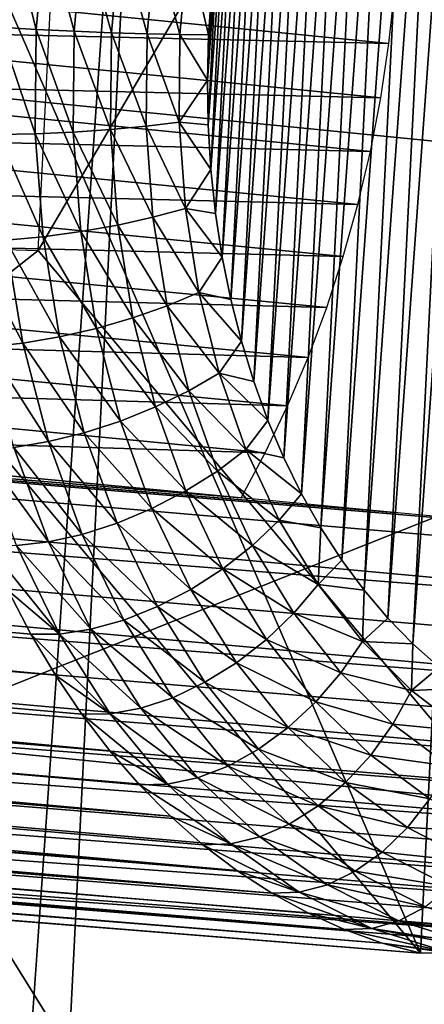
# Model space of a CAD drawing. Header units: millimetres. Extents: x -99 to 221, y -61 to 39.
# Tile 645 of 656: x 208.21 to 209.32, y 23.77 to 26.46. Entities that reach past the tile are written whole.
import ezdxf

# ---------------------------------------------------------------- set-up
doc = ezdxf.new("R2010")
doc.units = ezdxf.units.MM
doc.header["$LTSCALE"] = 33.374815
for name, color, linetype in [('33', 7, 'CONTINUOUS'), ('34', 7, 'CONTINUOUS'), ('35', 7, 'CONTINUOUS'), ('49', 7, 'CONTINUOUS'), ('92', 7, 'CONTINUOUS'), ('93', 7, 'CONTINUOUS'), ('94', 7, 'CONTINUOUS'), ('95', 7, 'CONTINUOUS'), ('97', 7, 'CONTINUOUS'), ('99', 7, 'CONTINUOUS')]:
    doc.layers.add(name, color=color, linetype=linetype)

msp = doc.modelspace()

# ---------------------------------------------------------------- linework, layer by layer
at = {"layer": '33', "color": 7, "linetype": 'CONTINUOUS'}
for points in [[(208.6133, 28.9647, -201.6918), (202.8787, -53.1137, -199.2222), (207.0578, 30.5035, -203.4012), (208.6133, 28.9647, -201.6918)], [(204.5881, -51.5749, -197.6666), (202.8787, -53.1137, -199.2222), (208.6133, 28.9647, -201.6918), (204.5881, -51.5749, -197.6666)], [(210.0988, 27.2993, -200.0399), (204.5881, -51.5749, -197.6666), (208.6133, 28.9647, -201.6918), (210.0988, 27.2993, -200.0399)], [(206.2401, -49.9095, -196.1811), (204.5881, -51.5749, -197.6666), (210.0988, 27.2993, -200.0399), (206.2401, -49.9095, -196.1811)], [(211.5096, 25.5123, -198.4505), (206.2401, -49.9095, -196.1811), (210.0988, 27.2993, -200.0399), (211.5096, 25.5123, -198.4505)], [(207.8295, -48.1225, -194.7704), (206.2401, -49.9095, -196.1811), (211.5096, 25.5123, -198.4505), (207.8295, -48.1225, -194.7704)], [(212.8412, 23.6096, -196.9287), (207.8295, -48.1225, -194.7704), (211.5096, 25.5123, -198.4505), (212.8412, 23.6096, -196.9287)]]:
    msp.add_3dface(points, dxfattribs=at)
at = {"layer": '34', "color": 7, "linetype": 'CONTINUOUS'}
msp.add_3dface([(208.4466, 22.161, -189.8366), (207.1984, 24.1736, -191.286), (205.1578, -43.6431, -186.5478), (208.4466, 22.161, -189.8366)], dxfattribs=at)
at = {"layer": '35', "color": 7, "linetype": 'CONTINUOUS'}
for points in [[(205.0486, 28.218, -194.5488), (206.4737, 26.413, -192.9434), (209.9861, 27.7245, -199.4863), (205.0486, 28.218, -194.5488)], [(209.9861, 27.7245, -199.4863), (206.4737, 26.413, -192.9434), (211.4111, 25.9195, -197.8808), (209.9861, 27.7245, -199.4863)], [(206.4737, 26.413, -192.9434), (207.8187, 24.491, -191.4063), (211.4111, 25.9195, -197.8808), (206.4737, 26.413, -192.9434)], [(211.4111, 25.9195, -197.8808), (207.8187, 24.491, -191.4063), (212.7561, 23.9975, -196.3437), (211.4111, 25.9195, -197.8808)], [(207.8187, 24.491, -191.4063), (209.0795, 22.4581, -189.9422), (212.7561, 23.9975, -196.3437), (207.8187, 24.491, -191.4063)], [(212.7561, 23.9975, -196.3437), (209.0795, 22.4581, -189.9422), (214.0169, 21.9646, -194.8797), (212.7561, 23.9975, -196.3437)]]:
    msp.add_3dface(points, dxfattribs=at)
at = {"layer": '49', "color": 7, "linetype": 'CONTINUOUS'}
for points in [[(207.1984, 24.1736, -191.286), (208.4466, 22.161, -189.8366), (207.8187, 24.491, -191.4063), (207.1984, 24.1736, -191.286)], [(208.4466, 22.161, -189.8366), (209.0795, 22.4581, -189.9422), (207.8187, 24.491, -191.4063), (208.4466, 22.161, -189.8366)]]:
    msp.add_3dface(points, dxfattribs=at)
at = {"layer": '92', "color": 7, "linetype": 'CONTINUOUS'}
for points in [[(209.453, 28.0814, -244.5721), (209.531, 28.1454, -244.5005), (209.2866, 24.7521, -244.4057), (209.453, 28.0814, -244.5721)], [(209.2866, 24.7521, -244.4057), (209.531, 28.1454, -244.5005), (209.3582, 24.6882, -244.3277), (209.2866, 24.7521, -244.4057)], [(209.2183, 24.8225, -244.4811), (209.453, 28.0814, -244.5721), (209.2866, 24.7521, -244.4057), (209.2183, 24.8225, -244.4811)], [(209.3776, 28.0111, -244.6405), (209.453, 28.0814, -244.5721), (209.2183, 24.8225, -244.4811), (209.3776, 28.0111, -244.6405)], [(209.1534, 24.8991, -244.5536), (209.3776, 28.0111, -244.6405), (209.2183, 24.8225, -244.4811), (209.1534, 24.8991, -244.5536)], [(209.3051, 27.9345, -244.7053), (209.3776, 28.0111, -244.6405), (209.1534, 24.8991, -244.5536), (209.3051, 27.9345, -244.7053)], [(209.0925, 24.9814, -244.6228), (209.3051, 27.9345, -244.7053), (209.1534, 24.8991, -244.5536), (209.0925, 24.9814, -244.6228)], [(209.2359, 27.8522, -244.7663), (209.3051, 27.9345, -244.7053), (209.0925, 24.9814, -244.6228), (209.2359, 27.8522, -244.7663)], [(209.0355, 25.0694, -244.6886), (209.2359, 27.8522, -244.7663), (209.0925, 24.9814, -244.6228), (209.0355, 25.0694, -244.6886)], [(209.1701, 27.7642, -244.8233), (209.2359, 27.8522, -244.7663), (209.0355, 25.0694, -244.6886), (209.1701, 27.7642, -244.8233)], [(208.9828, 25.1626, -244.7506), (209.1701, 27.7642, -244.8233), (209.0355, 25.0694, -244.6886), (208.9828, 25.1626, -244.7506)], [(209.1081, 27.671, -244.876), (209.1701, 27.7642, -244.8233), (208.9828, 25.1626, -244.7506), (209.1081, 27.671, -244.876)], [(208.9345, 25.2606, -244.8086), (209.1081, 27.671, -244.876), (208.9828, 25.1626, -244.7506), (208.9345, 25.2606, -244.8086)], [(209.0501, 27.573, -244.9242), (209.1081, 27.671, -244.876), (208.9345, 25.2606, -244.8086), (209.0501, 27.573, -244.9242)], [(208.8909, 25.3631, -244.8625), (209.0501, 27.573, -244.9242), (208.9345, 25.2606, -244.8086), (208.8909, 25.3631, -244.8625)], [(208.9962, 27.4705, -244.9678), (209.0501, 27.573, -244.9242), (208.8909, 25.3631, -244.8625), (208.9962, 27.4705, -244.9678)], [(208.8521, 25.4696, -244.9119), (208.9962, 27.4705, -244.9678), (208.8909, 25.3631, -244.8625), (208.8521, 25.4696, -244.9119)], [(208.9468, 27.364, -245.0066), (208.9962, 27.4705, -244.9678), (208.8521, 25.4696, -244.9119), (208.9468, 27.364, -245.0066)], [(208.8182, 25.5799, -244.9568), (208.9468, 27.364, -245.0066), (208.8521, 25.4696, -244.9119), (208.8182, 25.5799, -244.9568)], [(208.9019, 27.2537, -245.0405), (208.9468, 27.364, -245.0066), (208.8182, 25.5799, -244.9568), (208.9019, 27.2537, -245.0405)], [(208.7895, 25.6933, -244.9969), (208.9019, 27.2537, -245.0405), (208.8182, 25.5799, -244.9568), (208.7895, 25.6933, -244.9969)], [(208.8618, 27.1403, -245.0692), (208.9019, 27.2537, -245.0405), (208.7895, 25.6933, -244.9969), (208.8618, 27.1403, -245.0692)], [(208.8267, 27.0241, -245.0927), (208.8618, 27.1403, -245.0692), (208.766, 25.8095, -245.032), (208.8267, 27.0241, -245.0927)], [(208.766, 25.8095, -245.032), (208.8618, 27.1403, -245.0692), (208.7895, 25.6933, -244.9969), (208.766, 25.8095, -245.032)], [(208.7477, 25.9282, -245.0621), (208.8267, 27.0241, -245.0927), (208.766, 25.8095, -245.032), (208.7477, 25.9282, -245.0621)], [(208.7966, 26.9054, -245.111), (208.8267, 27.0241, -245.0927), (208.7477, 25.9282, -245.0621), (208.7966, 26.9054, -245.111)], [(208.7349, 26.0486, -245.087), (208.7966, 26.9054, -245.111), (208.7477, 25.9282, -245.0621), (208.7349, 26.0486, -245.087)], [(208.7717, 26.785, -245.1238), (208.7966, 26.9054, -245.111), (208.7349, 26.0486, -245.087), (208.7717, 26.785, -245.1238)], [(208.7274, 26.1706, -245.1067), (208.7717, 26.785, -245.1238), (208.7349, 26.0486, -245.087), (208.7274, 26.1706, -245.1067)], [(208.752, 26.663, -245.1313), (208.7717, 26.785, -245.1238), (208.7274, 26.1706, -245.1067), (208.752, 26.663, -245.1313)], [(208.7254, 26.2934, -245.121), (208.752, 26.663, -245.1313), (208.7274, 26.1706, -245.1067), (208.7254, 26.2934, -245.121)], [(208.7377, 26.5402, -245.1333), (208.752, 26.663, -245.1313), (208.7254, 26.2934, -245.121), (208.7377, 26.5402, -245.1333)], [(208.7288, 26.4168, -245.1299), (208.7377, 26.5402, -245.1333), (208.7254, 26.2934, -245.121), (208.7288, 26.4168, -245.1299)]]:
    msp.add_3dface(points, dxfattribs=at)
at = {"layer": '93', "color": 7, "linetype": 'CONTINUOUS'}
for points in [[(187.3694, 26.4159, -223.957), (187.2234, 26.6661, -224.128), (208.3102, 24.6663, -244.5348), (187.3694, 26.4159, -223.957)], [(208.3102, 24.6663, -244.5348), (187.2234, 26.6661, -224.128), (208.2433, 24.7791, -244.613), (208.3102, 24.6663, -244.5348)], [(208.2433, 24.7791, -244.613), (187.2234, 26.6661, -224.128), (208.1814, 24.8977, -244.6867), (208.2433, 24.7791, -244.613)], [(187.5356, 26.1923, -223.7684), (187.3694, 26.4159, -223.957), (208.4586, 24.4599, -244.3657), (187.5356, 26.1923, -223.7684)], [(208.4586, 24.4599, -244.3657), (187.3694, 26.4159, -223.957), (208.3821, 24.5598, -244.4522), (208.4586, 24.4599, -244.3657)], [(208.3821, 24.5598, -244.4522), (187.3694, 26.4159, -223.957), (208.3102, 24.6663, -244.5348), (208.3821, 24.5598, -244.4522)], [(187.72, 25.998, -223.5647), (187.5356, 26.1923, -223.7684), (208.6245, 24.2812, -244.182), (187.72, 25.998, -223.5647)], [(208.6245, 24.2812, -244.182), (187.5356, 26.1923, -223.7684), (208.5395, 24.3669, -244.2756), (208.6245, 24.2812, -244.182)], [(208.5395, 24.3669, -244.2756), (187.5356, 26.1923, -223.7684), (208.4586, 24.4599, -244.3657), (208.5395, 24.3669, -244.2756)], [(208.8056, 24.1328, -243.9861), (187.72, 25.998, -223.5647), (208.7133, 24.2031, -244.0854), (208.8056, 24.1328, -243.9861)], [(208.7133, 24.2031, -244.0854), (187.72, 25.998, -223.5647), (208.6245, 24.2812, -244.182), (208.7133, 24.2031, -244.0854)], [(187.92, 25.8357, -223.3484), (187.72, 25.998, -223.5647), (208.8056, 24.1328, -243.9861), (187.92, 25.8357, -223.3484)], [(188.1334, 25.7073, -223.1221), (187.92, 25.8357, -223.3484), (208.901, 24.0706, -243.8844), (188.1334, 25.7073, -223.1221)], [(208.901, 24.0706, -243.8844), (187.92, 25.8357, -223.3484), (208.8056, 24.1328, -243.9861), (208.901, 24.0706, -243.8844)], [(188.3573, 25.6144, -222.889), (188.1334, 25.7073, -223.1221), (209.1002, 23.9713, -243.6753), (188.3573, 25.6144, -222.889)], [(209.1002, 23.9713, -243.6753), (188.1334, 25.7073, -223.1221), (208.9994, 24.0167, -243.7807), (209.1002, 23.9713, -243.6753)], [(208.9994, 24.0167, -243.7807), (188.1334, 25.7073, -223.1221), (208.901, 24.0706, -243.8844), (208.9994, 24.0167, -243.7807)], [(191.4349, 25.3448, -225.7296), (188.3573, 25.6144, -222.889), (209.2031, 23.9346, -243.5687), (191.4349, 25.3448, -225.7296)], [(209.2031, 23.9346, -243.5687), (188.3573, 25.6144, -222.889), (209.1002, 23.9713, -243.6753), (209.2031, 23.9346, -243.5687)], [(205.6324, 24.2003, -239.7856), (191.4349, 25.3448, -225.7296), (209.3079, 23.9066, -243.4611), (205.6324, 24.2003, -239.7856)], [(209.3079, 23.9066, -243.4611), (191.4349, 25.3448, -225.7296), (209.2031, 23.9346, -243.5687), (209.3079, 23.9066, -243.4611)]]:
    msp.add_3dface(points, dxfattribs=at)
at = {"layer": '94', "color": 7, "linetype": 'CONTINUOUS'}
for points in [[(190.5404, 26.6661, -220.811), (190.3694, 26.4159, -220.957), (211.0254, 24.7791, -241.8308), (190.5404, 26.6661, -220.811)], [(209.2356, 25.1114, -239.8149), (190.5404, 26.6661, -220.811), (209.6526, 25.0718, -240.2438), (209.2356, 25.1114, -239.8149)], [(211.0991, 24.8977, -241.769), (190.5404, 26.6661, -220.811), (211.0254, 24.7791, -241.8308), (211.0991, 24.8977, -241.769)], [(190.5404, 26.6661, -220.811), (211.0991, 24.8977, -241.769), (209.6526, 25.0718, -240.2438), (190.5404, 26.6661, -220.811)], [(208.8177, 25.151, -239.3853), (190.5404, 26.6661, -220.811), (209.2356, 25.1114, -239.8149), (208.8177, 25.151, -239.3853)], [(190.5404, 26.6661, -220.811), (208.8177, 25.151, -239.3853), (206.8698, 25.3359, -237.382), (190.5404, 26.6661, -220.811)], [(207.2514, 26.4391, -237.1107), (209.2213, 26.3931, -239.1058), (207.2739, 26.5883, -237.1031), (207.2514, 26.4391, -237.1107)], [(209.2213, 26.3931, -239.1058), (209.2378, 26.5422, -239.1042), (207.2739, 26.5883, -237.1031), (209.2213, 26.3931, -239.1058)], [(207.223, 26.2913, -237.1243), (209.1989, 26.2449, -239.1135), (207.2514, 26.4391, -237.1107), (207.223, 26.2913, -237.1243)], [(209.1989, 26.2449, -239.1135), (209.2213, 26.3931, -239.1058), (207.2514, 26.4391, -237.1107), (209.1989, 26.2449, -239.1135)], [(190.3694, 26.4159, -220.957), (190.1809, 26.1923, -221.1232), (210.8647, 24.5598, -241.9697), (190.3694, 26.4159, -220.957)], [(211.0254, 24.7791, -241.8308), (190.3694, 26.4159, -220.957), (210.9472, 24.6663, -241.8978), (211.0254, 24.7791, -241.8308)], [(210.9472, 24.6663, -241.8978), (190.3694, 26.4159, -220.957), (210.8647, 24.5598, -241.9697), (210.9472, 24.6663, -241.8978)], [(207.1889, 26.1455, -237.1438), (209.1706, 26.0983, -239.1271), (207.223, 26.2913, -237.1243), (207.1889, 26.1455, -237.1438)], [(209.1706, 26.0983, -239.1271), (209.1989, 26.2449, -239.1135), (207.223, 26.2913, -237.1243), (209.1706, 26.0983, -239.1271)], [(190.1809, 26.1923, -221.1232), (189.9771, 25.998, -221.3075), (210.688, 24.3669, -242.1271), (190.1809, 26.1923, -221.1232)], [(210.8647, 24.5598, -241.9697), (190.1809, 26.1923, -221.1232), (210.7782, 24.4599, -242.0462), (210.8647, 24.5598, -241.9697)], [(210.7782, 24.4599, -242.0462), (190.1809, 26.1923, -221.1232), (210.688, 24.3669, -242.1271), (210.7782, 24.4599, -242.0462)], [(207.149, 26.002, -237.1693), (209.1364, 25.9535, -239.1468), (207.1889, 26.1455, -237.1438), (207.149, 26.002, -237.1693)], [(209.1364, 25.9535, -239.1468), (209.1706, 26.0983, -239.1271), (207.1889, 26.1455, -237.1438), (209.1364, 25.9535, -239.1468)], [(210.688, 24.3669, -242.1271), (189.9771, 25.998, -221.3075), (210.5944, 24.2812, -242.2121), (210.688, 24.3669, -242.1271)], [(210.5944, 24.2812, -242.2121), (189.9771, 25.998, -221.3075), (197.8073, 25.2803, -229.3878), (210.5944, 24.2812, -242.2121)], [(207.1036, 25.8613, -237.2007), (209.0967, 25.8111, -239.1723), (207.149, 26.002, -237.1693), (207.1036, 25.8613, -237.2007)], [(209.0967, 25.8111, -239.1723), (209.1364, 25.9535, -239.1468), (207.149, 26.002, -237.1693), (209.0967, 25.8111, -239.1723)], [(207.0529, 25.7239, -237.2377), (209.0513, 25.6716, -239.2037), (207.1036, 25.8613, -237.2007), (207.0529, 25.7239, -237.2377)], [(209.0513, 25.6716, -239.2037), (209.0967, 25.8111, -239.1723), (207.1036, 25.8613, -237.2007), (209.0513, 25.6716, -239.2037)], [(206.9968, 25.5902, -237.2804), (209.0006, 25.5354, -239.2408), (207.0529, 25.7239, -237.2377), (206.9968, 25.5902, -237.2804)], [(209.0006, 25.5354, -239.2408), (209.0513, 25.6716, -239.2037), (207.0529, 25.7239, -237.2377), (209.0006, 25.5354, -239.2408)], [(206.9357, 25.4608, -237.3286), (208.9446, 25.4029, -239.2836), (206.9968, 25.5902, -237.2804), (206.9357, 25.4608, -237.3286)], [(208.9446, 25.4029, -239.2836), (209.0006, 25.5354, -239.2408), (206.9968, 25.5902, -237.2804), (208.9446, 25.4029, -239.2836)], [(206.8698, 25.3359, -237.382), (208.8836, 25.2747, -239.3318), (206.9357, 25.4608, -237.3286), (206.8698, 25.3359, -237.382)], [(208.8836, 25.2747, -239.3318), (208.9446, 25.4029, -239.2836), (206.9357, 25.4608, -237.3286), (208.8836, 25.2747, -239.3318)], [(208.8177, 25.151, -239.3853), (208.8836, 25.2747, -239.3318), (206.8698, 25.3359, -237.382), (208.8177, 25.151, -239.3853)], [(198.9045, 25.0577, -230.8242), (210.4978, 24.2031, -242.3009), (197.8073, 25.2803, -229.3878), (198.9045, 25.0577, -230.8242)], [(210.4978, 24.2031, -242.3009), (210.5944, 24.2812, -242.2121), (197.8073, 25.2803, -229.3878), (210.4978, 24.2031, -242.3009)], [(210.2968, 24.0706, -242.4886), (210.3985, 24.1328, -242.3931), (198.9045, 25.0577, -230.8242), (210.2968, 24.0706, -242.4886)], [(210.3985, 24.1328, -242.3931), (210.4978, 24.2031, -242.3009), (198.9045, 25.0577, -230.8242), (210.3985, 24.1328, -242.3931)], [(200.0565, 24.8508, -232.3326), (210.2968, 24.0706, -242.4886), (198.9045, 25.0577, -230.8242), (200.0565, 24.8508, -232.3326)], [(210.1931, 24.0167, -242.5869), (210.2968, 24.0706, -242.4886), (200.0565, 24.8508, -232.3326), (210.1931, 24.0167, -242.5869)], [(201.2504, 24.6632, -233.8954), (210.1931, 24.0167, -242.5869), (200.0565, 24.8508, -232.3326), (201.2504, 24.6632, -233.8954)], [(202.4733, 24.4979, -235.4951), (209.9811, 23.9346, -242.7907), (201.2504, 24.6632, -233.8954), (202.4733, 24.4979, -235.4951)], [(209.9811, 23.9346, -242.7907), (210.0878, 23.9713, -242.6877), (201.2504, 24.6632, -233.8954), (209.9811, 23.9346, -242.7907)], [(210.0878, 23.9713, -242.6877), (210.1931, 24.0167, -242.5869), (201.2504, 24.6632, -233.8954), (210.0878, 23.9713, -242.6877)], [(202.4733, 24.4979, -235.4951), (206.1981, 24.2003, -239.2199), (209.9811, 23.9346, -242.7907), (202.4733, 24.4979, -235.4951)], [(209.8736, 23.9066, -242.8955), (209.9811, 23.9346, -242.7907), (206.1981, 24.2003, -239.2199), (209.8736, 23.9066, -242.8955)]]:
    msp.add_3dface(points, dxfattribs=at)
at = {"layer": '95', "color": 7, "linetype": 'CONTINUOUS'}
for points in [[(208.1823, 26.7307, -245.2896), (208.2576, 26.4316, -245.3041), (208.1554, 26.4376, -245.2872), (208.1823, 26.7307, -245.2896)], [(208.2837, 26.7169, -245.3065), (208.2576, 26.4316, -245.3041), (208.1823, 26.7307, -245.2896), (208.2837, 26.7169, -245.3065)], [(208.2837, 26.7169, -245.3065), (208.3612, 26.4265, -245.3032), (208.2576, 26.4316, -245.3041), (208.2837, 26.7169, -245.3065)], [(208.3864, 26.7022, -245.3055), (208.3612, 26.4265, -245.3032), (208.2837, 26.7169, -245.3065), (208.3864, 26.7022, -245.3055)], [(208.3864, 26.7022, -245.3055), (208.4632, 26.4223, -245.2844), (208.3612, 26.4265, -245.3032), (208.3864, 26.7022, -245.3055)], [(208.4873, 26.6869, -245.2867), (208.4632, 26.4223, -245.2844), (208.3864, 26.7022, -245.3055), (208.4873, 26.6869, -245.2867)], [(208.4873, 26.6869, -245.2867), (208.5605, 26.4193, -245.2484), (208.4632, 26.4223, -245.2844), (208.4873, 26.6869, -245.2867)], [(208.5834, 26.6715, -245.2507), (208.5605, 26.4193, -245.2484), (208.4873, 26.6869, -245.2867), (208.5834, 26.6715, -245.2507)], [(208.5834, 26.6715, -245.2507), (208.6501, 26.4174, -245.1962), (208.5605, 26.4193, -245.2484), (208.5834, 26.6715, -245.2507)], [(208.6718, 26.6566, -245.1984), (208.6501, 26.4174, -245.1962), (208.5834, 26.6715, -245.2507), (208.6718, 26.6566, -245.1984)], [(208.6718, 26.6566, -245.1984), (208.7288, 26.4168, -245.1299), (208.6501, 26.4174, -245.1962), (208.6718, 26.6566, -245.1984)], [(208.7377, 26.5402, -245.1333), (208.7288, 26.4168, -245.1299), (208.6718, 26.6566, -245.1984), (208.7377, 26.5402, -245.1333)], [(208.1554, 26.4376, -245.2872), (208.2552, 26.1464, -245.278), (208.153, 26.1445, -245.2603), (208.1554, 26.4376, -245.2872)], [(208.2576, 26.4316, -245.3041), (208.2552, 26.1464, -245.278), (208.1554, 26.4376, -245.2872), (208.2576, 26.4316, -245.3041)], [(208.2576, 26.4316, -245.3041), (208.3589, 26.1509, -245.278), (208.2552, 26.1464, -245.278), (208.2576, 26.4316, -245.3041)], [(208.3612, 26.4265, -245.3032), (208.3589, 26.1509, -245.278), (208.2576, 26.4316, -245.3041), (208.3612, 26.4265, -245.3032)], [(208.3612, 26.4265, -245.3032), (208.4609, 26.1578, -245.2603), (208.3589, 26.1509, -245.278), (208.3612, 26.4265, -245.3032)], [(208.4632, 26.4223, -245.2844), (208.4609, 26.1578, -245.2603), (208.3612, 26.4265, -245.3032), (208.4632, 26.4223, -245.2844)], [(208.4632, 26.4223, -245.2844), (208.5582, 26.167, -245.2254), (208.4609, 26.1578, -245.2603), (208.4632, 26.4223, -245.2844)], [(208.5605, 26.4193, -245.2484), (208.5582, 26.167, -245.2254), (208.4632, 26.4223, -245.2844), (208.5605, 26.4193, -245.2484)], [(208.5605, 26.4193, -245.2484), (208.6479, 26.1783, -245.1745), (208.5582, 26.167, -245.2254), (208.5605, 26.4193, -245.2484)], [(208.6501, 26.4174, -245.1962), (208.6479, 26.1783, -245.1745), (208.5605, 26.4193, -245.2484), (208.6501, 26.4174, -245.1962)], [(208.6501, 26.4174, -245.1962), (208.7254, 26.2934, -245.121), (208.6479, 26.1783, -245.1745), (208.6501, 26.4174, -245.1962)], [(208.7288, 26.4168, -245.1299), (208.7254, 26.2934, -245.121), (208.6501, 26.4174, -245.1962), (208.7288, 26.4168, -245.1299)], [(208.7254, 26.2934, -245.121), (208.7274, 26.1706, -245.1067), (208.6479, 26.1783, -245.1745), (208.7254, 26.2934, -245.121)], [(208.5582, 26.167, -245.2254), (208.5767, 25.9182, -245.1821), (208.4609, 26.1578, -245.2603), (208.5582, 26.167, -245.2254)], [(208.6479, 26.1783, -245.1745), (208.6652, 25.9422, -245.1335), (208.5582, 26.167, -245.2254), (208.6479, 26.1783, -245.1745)], [(208.5582, 26.167, -245.2254), (208.6652, 25.9422, -245.1335), (208.5767, 25.9182, -245.1821), (208.5582, 26.167, -245.2254)], [(208.6479, 26.1783, -245.1745), (208.7349, 26.0486, -245.087), (208.6652, 25.9422, -245.1335), (208.6479, 26.1783, -245.1745)], [(208.7274, 26.1706, -245.1067), (208.7349, 26.0486, -245.087), (208.6479, 26.1783, -245.1745), (208.7274, 26.1706, -245.1067)], [(208.2552, 26.1464, -245.278), (208.2766, 25.865, -245.2285), (208.153, 26.1445, -245.2603), (208.2552, 26.1464, -245.278)], [(208.153, 26.1445, -245.2603), (208.2766, 25.865, -245.2285), (208.175, 25.8554, -245.2093), (208.153, 26.1445, -245.2603)], [(208.3589, 26.1509, -245.278), (208.3794, 25.879, -245.2303), (208.2552, 26.1464, -245.278), (208.3589, 26.1509, -245.278)], [(208.2552, 26.1464, -245.278), (208.3794, 25.879, -245.2303), (208.2766, 25.865, -245.2285), (208.2552, 26.1464, -245.278)], [(208.4609, 26.1578, -245.2603), (208.4804, 25.8969, -245.2147), (208.3589, 26.1509, -245.278), (208.4609, 26.1578, -245.2603)], [(208.3589, 26.1509, -245.278), (208.4804, 25.8969, -245.2147), (208.3794, 25.879, -245.2303), (208.3589, 26.1509, -245.278)], [(208.4609, 26.1578, -245.2603), (208.5767, 25.9182, -245.1821), (208.4804, 25.8969, -245.2147), (208.4609, 26.1578, -245.2603)], [(208.7349, 26.0486, -245.087), (208.7477, 25.9282, -245.0621), (208.6652, 25.9422, -245.1335), (208.7349, 26.0486, -245.087)], [(208.5767, 25.9182, -245.1821), (208.6156, 25.676, -245.119), (208.4804, 25.8969, -245.2147), (208.5767, 25.9182, -245.1821)], [(208.6652, 25.9422, -245.1335), (208.7018, 25.7125, -245.074), (208.5767, 25.9182, -245.1821), (208.6652, 25.9422, -245.1335)], [(208.5767, 25.9182, -245.1821), (208.7018, 25.7125, -245.074), (208.6156, 25.676, -245.119), (208.5767, 25.9182, -245.1821)], [(208.6652, 25.9422, -245.1335), (208.766, 25.8095, -245.032), (208.7018, 25.7125, -245.074), (208.6652, 25.9422, -245.1335)], [(208.7477, 25.9282, -245.0621), (208.766, 25.8095, -245.032), (208.6652, 25.9422, -245.1335), (208.7477, 25.9282, -245.0621)], [(208.4804, 25.8969, -245.2147), (208.5216, 25.643, -245.1482), (208.3794, 25.879, -245.2303), (208.4804, 25.8969, -245.2147)], [(208.4804, 25.8969, -245.2147), (208.6156, 25.676, -245.119), (208.5216, 25.643, -245.1482), (208.4804, 25.8969, -245.2147)], [(208.2766, 25.865, -245.2285), (208.3214, 25.5914, -245.1563), (208.175, 25.8554, -245.2093), (208.2766, 25.865, -245.2285)], [(208.3794, 25.879, -245.2303), (208.4225, 25.6145, -245.1607), (208.2766, 25.865, -245.2285), (208.3794, 25.879, -245.2303)], [(208.2766, 25.865, -245.2285), (208.4225, 25.6145, -245.1607), (208.3214, 25.5914, -245.1563), (208.2766, 25.865, -245.2285)], [(208.3794, 25.879, -245.2303), (208.5216, 25.643, -245.1482), (208.4225, 25.6145, -245.1607), (208.3794, 25.879, -245.2303)], [(208.175, 25.8554, -245.2093), (208.2213, 25.5743, -245.135), (208.0778, 25.8504, -245.1734), (208.175, 25.8554, -245.2093)], [(208.0778, 25.8504, -245.1734), (208.2213, 25.5743, -245.135), (208.1251, 25.5637, -245.0974), (208.0778, 25.8504, -245.1734)], [(208.175, 25.8554, -245.2093), (208.3214, 25.5914, -245.1563), (208.2213, 25.5743, -245.135), (208.175, 25.8554, -245.2093)], [(208.766, 25.8095, -245.032), (208.7895, 25.6933, -244.9969), (208.7018, 25.7125, -245.074), (208.766, 25.8095, -245.032)], [(208.7018, 25.7125, -245.074), (208.7573, 25.492, -244.9965), (208.6156, 25.676, -245.119), (208.7018, 25.7125, -245.074)], [(208.7018, 25.7125, -245.074), (208.8182, 25.5799, -244.9568), (208.7573, 25.492, -244.9965), (208.7018, 25.7125, -245.074)], [(208.7895, 25.6933, -244.9969), (208.8182, 25.5799, -244.9568), (208.7018, 25.7125, -245.074), (208.7895, 25.6933, -244.9969)], [(208.6156, 25.676, -245.119), (208.6745, 25.4437, -245.0368), (208.5216, 25.643, -245.1482), (208.6156, 25.676, -245.119)], [(208.6156, 25.676, -245.119), (208.7573, 25.492, -244.9965), (208.6745, 25.4437, -245.0368), (208.6156, 25.676, -245.119)], [(208.5216, 25.643, -245.1482), (208.5837, 25.3997, -245.0617), (208.4225, 25.6145, -245.1607), (208.5216, 25.643, -245.1482)], [(208.5216, 25.643, -245.1482), (208.6745, 25.4437, -245.0368), (208.5837, 25.3997, -245.0617), (208.5216, 25.643, -245.1482)], [(208.4225, 25.6145, -245.1607), (208.4876, 25.3612, -245.0703), (208.3214, 25.5914, -245.1563), (208.4225, 25.6145, -245.1607)], [(208.4225, 25.6145, -245.1607), (208.5837, 25.3997, -245.0617), (208.4876, 25.3612, -245.0703), (208.4225, 25.6145, -245.1607)], [(208.2213, 25.5743, -245.135), (208.2911, 25.3051, -245.0383), (208.1251, 25.5637, -245.0974), (208.2213, 25.5743, -245.135)], [(208.3214, 25.5914, -245.1563), (208.3891, 25.3293, -245.0624), (208.2213, 25.5743, -245.135), (208.3214, 25.5914, -245.1563)], [(208.2213, 25.5743, -245.135), (208.3891, 25.3293, -245.0624), (208.2911, 25.3051, -245.0383), (208.2213, 25.5743, -245.135)], [(208.3214, 25.5914, -245.1563), (208.4876, 25.3612, -245.0703), (208.3891, 25.3293, -245.0624), (208.3214, 25.5914, -245.1563)], [(208.8182, 25.5799, -244.9568), (208.8521, 25.4696, -244.9119), (208.7573, 25.492, -244.9965), (208.8182, 25.5799, -244.9568)], [(208.1251, 25.5637, -245.0974), (208.2911, 25.3051, -245.0383), (208.1965, 25.2893, -244.9986), (208.1251, 25.5637, -245.0974)], [(208.7573, 25.492, -244.9965), (208.8308, 25.2838, -244.9022), (208.6745, 25.4437, -245.0368), (208.7573, 25.492, -244.9965)], [(208.7573, 25.492, -244.9965), (208.8909, 25.3631, -244.8625), (208.8308, 25.2838, -244.9022), (208.7573, 25.492, -244.9965)], [(208.8521, 25.4696, -244.9119), (208.8909, 25.3631, -244.8625), (208.7573, 25.492, -244.9965), (208.8521, 25.4696, -244.9119)], [(208.6745, 25.4437, -245.0368), (208.7526, 25.2245, -244.9369), (208.5837, 25.3997, -245.0617), (208.6745, 25.4437, -245.0368)], [(208.6745, 25.4437, -245.0368), (208.8308, 25.2838, -244.9022), (208.7526, 25.2245, -244.9369), (208.6745, 25.4437, -245.0368)], [(208.5837, 25.3997, -245.0617), (208.6661, 25.1701, -244.9564), (208.4876, 25.3612, -245.0703), (208.5837, 25.3997, -245.0617)], [(208.5837, 25.3997, -245.0617), (208.7526, 25.2245, -244.9369), (208.6661, 25.1701, -244.9564), (208.5837, 25.3997, -245.0617)], [(208.4876, 25.3612, -245.0703), (208.5739, 25.1223, -244.9602), (208.3891, 25.3293, -245.0624), (208.4876, 25.3612, -245.0703)], [(208.4876, 25.3612, -245.0703), (208.6661, 25.1701, -244.9564), (208.5739, 25.1223, -244.9602), (208.4876, 25.3612, -245.0703)], [(208.8909, 25.3631, -244.8625), (208.9345, 25.2606, -244.8086), (208.8308, 25.2838, -244.9022), (208.8909, 25.3631, -244.8625)], [(208.3891, 25.3293, -245.0624), (208.4787, 25.0824, -244.9481), (208.2911, 25.3051, -245.0383), (208.3891, 25.3293, -245.0624)], [(208.3891, 25.3293, -245.0624), (208.5739, 25.1223, -244.9602), (208.4787, 25.0824, -244.9481), (208.3891, 25.3293, -245.0624)], [(208.2911, 25.3051, -245.0383), (208.3834, 25.0516, -244.9206), (208.1965, 25.2893, -244.9986), (208.2911, 25.3051, -245.0383)], [(208.2911, 25.3051, -245.0383), (208.4787, 25.0824, -244.9481), (208.3834, 25.0516, -244.9206), (208.2911, 25.3051, -245.0383)], [(208.1965, 25.2893, -244.9986), (208.2909, 25.0309, -244.8784), (208.1081, 25.2823, -244.9446), (208.1965, 25.2893, -244.9986)], [(208.1081, 25.2823, -244.9446), (208.2909, 25.0309, -244.8784), (208.2038, 25.0208, -244.8228), (208.1081, 25.2823, -244.9446)], [(208.1965, 25.2893, -244.9986), (208.3834, 25.0516, -244.9206), (208.2909, 25.0309, -244.8784), (208.1965, 25.2893, -244.9986)], [(208.8308, 25.2838, -244.9022), (208.9214, 25.0904, -244.7922), (208.7526, 25.2245, -244.9369), (208.8308, 25.2838, -244.9022)], [(208.8308, 25.2838, -244.9022), (208.9828, 25.1626, -244.7506), (208.9214, 25.0904, -244.7922), (208.8308, 25.2838, -244.9022)], [(208.9345, 25.2606, -244.8086), (208.9828, 25.1626, -244.7506), (208.8308, 25.2838, -244.9022), (208.9345, 25.2606, -244.8086)], [(208.7526, 25.2245, -244.9369), (208.8488, 25.0212, -244.8203), (208.6661, 25.1701, -244.9564), (208.7526, 25.2245, -244.9369)], [(208.7526, 25.2245, -244.9369), (208.9214, 25.0904, -244.7922), (208.8488, 25.0212, -244.8203), (208.7526, 25.2245, -244.9369)], [(208.6661, 25.1701, -244.9564), (208.7675, 24.9575, -244.8337), (208.5739, 25.1223, -244.9602), (208.6661, 25.1701, -244.9564)], [(208.6661, 25.1701, -244.9564), (208.8488, 25.0212, -244.8203), (208.7675, 24.9575, -244.8337), (208.6661, 25.1701, -244.9564)], [(208.9828, 25.1626, -244.7506), (209.0355, 25.0694, -244.6886), (208.9214, 25.0904, -244.7922), (208.9828, 25.1626, -244.7506)], [(208.5739, 25.1223, -244.9602), (208.6801, 24.9012, -244.8319), (208.4787, 25.0824, -244.9481), (208.5739, 25.1223, -244.9602)], [(208.5739, 25.1223, -244.9602), (208.7675, 24.9575, -244.8337), (208.6801, 24.9012, -244.8319), (208.5739, 25.1223, -244.9602)], [(208.4787, 25.0824, -244.9481), (208.589, 24.854, -244.815), (208.3834, 25.0516, -244.9206), (208.4787, 25.0824, -244.9481)], [(208.4787, 25.0824, -244.9481), (208.6801, 24.9012, -244.8319), (208.589, 24.854, -244.815), (208.4787, 25.0824, -244.9481)], [(208.9214, 25.0904, -244.7922), (209.0279, 24.9146, -244.6681), (208.8488, 25.0212, -244.8203), (208.9214, 25.0904, -244.7922)], [(208.9214, 25.0904, -244.7922), (209.0355, 25.0694, -244.6886), (209.0279, 24.9146, -244.6681), (208.9214, 25.0904, -244.7922)], [(209.0355, 25.0694, -244.6886), (209.0925, 24.9814, -244.6228), (209.0279, 24.9146, -244.6681), (209.0355, 25.0694, -244.6886)], [(208.2909, 25.0309, -244.8784), (208.407, 24.7921, -244.7384), (208.2038, 25.0208, -244.8228), (208.2909, 25.0309, -244.8784)], [(208.3834, 25.0516, -244.9206), (208.4971, 24.8172, -244.7835), (208.2909, 25.0309, -244.8784), (208.3834, 25.0516, -244.9206)], [(208.2909, 25.0309, -244.8784), (208.4971, 24.8172, -244.7835), (208.407, 24.7921, -244.7384), (208.2909, 25.0309, -244.8784)], [(208.3834, 25.0516, -244.9206), (208.589, 24.854, -244.815), (208.4971, 24.8172, -244.7835), (208.3834, 25.0516, -244.9206)], [(208.1814, 24.8977, -244.6867), (208.1249, 25.0217, -244.7556), (208.3216, 24.7792, -244.6809), (208.1814, 24.8977, -244.6867)], [(208.1249, 25.0217, -244.7556), (208.2038, 25.0208, -244.8228), (208.3216, 24.7792, -244.6809), (208.1249, 25.0217, -244.7556)], [(208.2038, 25.0208, -244.8228), (208.407, 24.7921, -244.7384), (208.3216, 24.7792, -244.6809), (208.2038, 25.0208, -244.8228)], [(208.8488, 25.0212, -244.8203), (208.9618, 24.8366, -244.6888), (208.7675, 24.9575, -244.8337), (208.8488, 25.0212, -244.8203)], [(208.8488, 25.0212, -244.8203), (209.0279, 24.9146, -244.6681), (208.9618, 24.8366, -244.6888), (208.8488, 25.0212, -244.8203)], [(209.0925, 24.9814, -244.6228), (209.1534, 24.8991, -244.5536), (209.0279, 24.9146, -244.6681), (209.0925, 24.9814, -244.6228)], [(208.7675, 24.9575, -244.8337), (208.8867, 24.7646, -244.6953), (208.6801, 24.9012, -244.8319), (208.7675, 24.9575, -244.8337)], [(208.7675, 24.9575, -244.8337), (208.9618, 24.8366, -244.6888), (208.8867, 24.7646, -244.6953), (208.7675, 24.9575, -244.8337)], [(208.2433, 24.7791, -244.613), (208.1814, 24.8977, -244.6867), (208.3216, 24.7792, -244.6809), (208.2433, 24.7791, -244.613)], [(208.6801, 24.9012, -244.8319), (208.8048, 24.7008, -244.6872), (208.589, 24.854, -244.815), (208.6801, 24.9012, -244.8319)], [(208.6801, 24.9012, -244.8319), (208.8867, 24.7646, -244.6953), (208.8048, 24.7008, -244.6872), (208.6801, 24.9012, -244.8319)], [(209.0279, 24.9146, -244.6681), (209.149, 24.7586, -244.5315), (208.9618, 24.8366, -244.6888), (209.0279, 24.9146, -244.6681)], [(209.0279, 24.9146, -244.6681), (209.1534, 24.8991, -244.5536), (209.149, 24.7586, -244.5315), (209.0279, 24.9146, -244.6681)], [(209.1534, 24.8991, -244.5536), (209.2183, 24.8225, -244.4811), (209.149, 24.7586, -244.5315), (209.1534, 24.8991, -244.5536)], [(208.589, 24.854, -244.815), (208.7185, 24.6472, -244.6648), (208.4971, 24.8172, -244.7835), (208.589, 24.854, -244.815)], [(208.589, 24.854, -244.815), (208.8048, 24.7008, -244.6872), (208.7185, 24.6472, -244.6648), (208.589, 24.854, -244.815)], [(208.4971, 24.8172, -244.7835), (208.6305, 24.6052, -244.6289), (208.407, 24.7921, -244.7384), (208.4971, 24.8172, -244.7835)], [(208.4971, 24.8172, -244.7835), (208.7185, 24.6472, -244.6648), (208.6305, 24.6052, -244.6289), (208.4971, 24.8172, -244.7835)], [(208.9618, 24.8366, -244.6888), (209.0902, 24.6731, -244.5441), (208.8867, 24.7646, -244.6953), (208.9618, 24.8366, -244.6888)], [(208.9618, 24.8366, -244.6888), (209.149, 24.7586, -244.5315), (209.0902, 24.6731, -244.5441), (208.9618, 24.8366, -244.6888)], [(209.2183, 24.8225, -244.4811), (209.2866, 24.7521, -244.4057), (209.149, 24.7586, -244.5315), (209.2183, 24.8225, -244.4811)], [(208.407, 24.7921, -244.7384), (208.5434, 24.5761, -244.5805), (208.3216, 24.7792, -244.6809), (208.407, 24.7921, -244.7384)], [(208.407, 24.7921, -244.7384), (208.6305, 24.6052, -244.6289), (208.5434, 24.5761, -244.5805), (208.407, 24.7921, -244.7384)], [(208.2433, 24.7791, -244.613), (208.3216, 24.7792, -244.6809), (208.4597, 24.5608, -244.521), (208.2433, 24.7791, -244.613)], [(208.3102, 24.6663, -244.5348), (208.2433, 24.7791, -244.613), (208.4597, 24.5608, -244.521), (208.3102, 24.6663, -244.5348)], [(208.3216, 24.7792, -244.6809), (208.5434, 24.5761, -244.5805), (208.4597, 24.5608, -244.521), (208.3216, 24.7792, -244.6809)], [(208.8867, 24.7646, -244.6953), (209.0219, 24.5941, -244.543), (208.8048, 24.7008, -244.6872), (208.8867, 24.7646, -244.6953)], [(208.8867, 24.7646, -244.6953), (209.0902, 24.6731, -244.5441), (209.0219, 24.5941, -244.543), (208.8867, 24.7646, -244.6953)], [(209.149, 24.7586, -244.5315), (209.283, 24.6244, -244.3841), (209.0902, 24.6731, -244.5441), (209.149, 24.7586, -244.5315)], [(209.149, 24.7586, -244.5315), (209.2866, 24.7521, -244.4057), (209.283, 24.6244, -244.3841), (209.149, 24.7586, -244.5315)], [(209.2866, 24.7521, -244.4057), (209.3582, 24.6882, -244.3277), (209.283, 24.6244, -244.3841), (209.2866, 24.7521, -244.4057)], [(208.8048, 24.7008, -244.6872), (208.9462, 24.524, -244.528), (208.7185, 24.6472, -244.6648), (208.8048, 24.7008, -244.6872)], [(208.8048, 24.7008, -244.6872), (209.0219, 24.5941, -244.543), (208.9462, 24.524, -244.528), (208.8048, 24.7008, -244.6872)], [(209.3582, 24.6882, -244.3277), (209.4329, 24.631, -244.2473), (209.283, 24.6244, -244.3841), (209.3582, 24.6882, -244.3277)], [(208.3821, 24.5598, -244.4522), (208.3102, 24.6663, -244.5348), (208.4597, 24.5608, -244.521), (208.3821, 24.5598, -244.4522)], [(209.0902, 24.6731, -244.5441), (209.2322, 24.5329, -244.3881), (209.0219, 24.5941, -244.543), (209.0902, 24.6731, -244.5441)], [(209.0902, 24.6731, -244.5441), (209.283, 24.6244, -244.3841), (209.2322, 24.5329, -244.3881), (209.0902, 24.6731, -244.5441)], [(208.7185, 24.6472, -244.6648), (208.8654, 24.4649, -244.4997), (208.6305, 24.6052, -244.6289), (208.7185, 24.6472, -244.6648)], [(208.7185, 24.6472, -244.6648), (208.9462, 24.524, -244.528), (208.8654, 24.4649, -244.4997), (208.7185, 24.6472, -244.6648)], [(209.283, 24.6244, -244.3841), (209.4281, 24.5139, -244.2279), (209.2322, 24.5329, -244.3881), (209.283, 24.6244, -244.3841)], [(209.283, 24.6244, -244.3841), (209.4329, 24.631, -244.2473), (209.4281, 24.5139, -244.2279), (209.283, 24.6244, -244.3841)], [(208.6305, 24.6052, -244.6289), (208.7818, 24.4184, -244.4589), (208.5434, 24.5761, -244.5805), (208.6305, 24.6052, -244.6289)], [(208.6305, 24.6052, -244.6289), (208.8654, 24.4649, -244.4997), (208.7818, 24.4184, -244.4589), (208.6305, 24.6052, -244.6289)], [(208.5434, 24.5761, -244.5805), (208.6979, 24.386, -244.4069), (208.4597, 24.5608, -244.521), (208.5434, 24.5761, -244.5805)], [(208.5434, 24.5761, -244.5805), (208.7818, 24.4184, -244.4589), (208.6979, 24.386, -244.4069), (208.5434, 24.5761, -244.5805)], [(209.0219, 24.5941, -244.543), (209.1715, 24.4483, -244.3788), (208.9462, 24.524, -244.528), (209.0219, 24.5941, -244.543)], [(209.0219, 24.5941, -244.543), (209.2322, 24.5329, -244.3881), (209.1715, 24.4483, -244.3788), (209.0219, 24.5941, -244.543)], [(208.3821, 24.5598, -244.4522), (208.4597, 24.5608, -244.521), (208.6163, 24.3687, -244.3451), (208.3821, 24.5598, -244.4522)], [(208.4586, 24.4599, -244.3657), (208.3821, 24.5598, -244.4522), (208.6163, 24.3687, -244.3451), (208.4586, 24.4599, -244.3657)], [(208.4597, 24.5608, -244.521), (208.6979, 24.386, -244.4069), (208.6163, 24.3687, -244.3451), (208.4597, 24.5608, -244.521)], [(208.9462, 24.524, -244.528), (209.1026, 24.3731, -244.3566), (208.8654, 24.4649, -244.4997), (208.9462, 24.524, -244.528)], [(208.9462, 24.524, -244.528), (209.1715, 24.4483, -244.3788), (209.1026, 24.3731, -244.3566), (208.9462, 24.524, -244.528)], [(209.2322, 24.5329, -244.3881), (209.3859, 24.4179, -244.2229), (209.1715, 24.4483, -244.3788), (209.2322, 24.5329, -244.3881)], [(209.2322, 24.5329, -244.3881), (209.4281, 24.5139, -244.2279), (209.3859, 24.4179, -244.2229), (209.2322, 24.5329, -244.3881)], [(208.8654, 24.4649, -244.4997), (209.0277, 24.3095, -244.3219), (208.7818, 24.4184, -244.4589), (208.8654, 24.4649, -244.4997)], [(208.8654, 24.4649, -244.4997), (209.1026, 24.3731, -244.3566), (209.0277, 24.3095, -244.3219), (208.8654, 24.4649, -244.4997)], [(208.5395, 24.3669, -244.2756), (208.4586, 24.4599, -244.3657), (208.6163, 24.3687, -244.3451), (208.5395, 24.3669, -244.2756)], [(209.1715, 24.4483, -244.3788), (209.3333, 24.3291, -244.2051), (209.1026, 24.3731, -244.3566), (209.1715, 24.4483, -244.3788)], [(209.1715, 24.4483, -244.3788), (209.3859, 24.4179, -244.2229), (209.3333, 24.3291, -244.2051), (209.1715, 24.4483, -244.3788)], [(208.7818, 24.4184, -244.4589), (208.9489, 24.2595, -244.2759), (208.6979, 24.386, -244.4069), (208.7818, 24.4184, -244.4589)], [(208.7818, 24.4184, -244.4589), (209.0277, 24.3095, -244.3219), (208.9489, 24.2595, -244.2759), (208.7818, 24.4184, -244.4589)], [(208.6979, 24.386, -244.4069), (208.8686, 24.2245, -244.22), (208.6163, 24.3687, -244.3451), (208.6979, 24.386, -244.4069)], [(208.6979, 24.386, -244.4069), (208.9489, 24.2595, -244.2759), (208.8686, 24.2245, -244.22), (208.6979, 24.386, -244.4069)], [(208.5395, 24.3669, -244.2756), (208.6163, 24.3687, -244.3451), (208.7893, 24.2055, -244.1558), (208.5395, 24.3669, -244.2756)], [(208.6245, 24.2812, -244.182), (208.5395, 24.3669, -244.2756), (208.7893, 24.2055, -244.1558), (208.6245, 24.2812, -244.182)], [(208.6163, 24.3687, -244.3451), (208.8686, 24.2245, -244.22), (208.7893, 24.2055, -244.1558), (208.6163, 24.3687, -244.3451)], [(209.1026, 24.3731, -244.3566), (209.2717, 24.2501, -244.1752), (209.0277, 24.3095, -244.3219), (209.1026, 24.3731, -244.3566)], [(209.1026, 24.3731, -244.3566), (209.3333, 24.3291, -244.2051), (209.2717, 24.2501, -244.1752), (209.1026, 24.3731, -244.3566)], [(209.3333, 24.3291, -244.2051), (209.5051, 24.2382, -244.0242), (209.2717, 24.2501, -244.1752), (209.3333, 24.3291, -244.2051)], [(209.0277, 24.3095, -244.3219), (209.2031, 24.1833, -244.1338), (208.9489, 24.2595, -244.2759), (209.0277, 24.3095, -244.3219)], [(209.0277, 24.3095, -244.3219), (209.2717, 24.2501, -244.1752), (209.2031, 24.1833, -244.1338), (209.0277, 24.3095, -244.3219)], [(208.7133, 24.2031, -244.0854), (208.6245, 24.2812, -244.182), (208.7893, 24.2055, -244.1558), (208.7133, 24.2031, -244.0854)], [(208.9489, 24.2595, -244.2759), (209.1295, 24.1307, -244.0824), (208.8686, 24.2245, -244.22), (208.9489, 24.2595, -244.2759)], [(208.9489, 24.2595, -244.2759), (209.2031, 24.1833, -244.1338), (209.1295, 24.1307, -244.0824), (208.9489, 24.2595, -244.2759)], [(209.2717, 24.2501, -244.1752), (209.4513, 24.1568, -243.9863), (209.2031, 24.1833, -244.1338), (209.2717, 24.2501, -244.1752)], [(209.2717, 24.2501, -244.1752), (209.5051, 24.2382, -244.0242), (209.4513, 24.1568, -243.9863), (209.2717, 24.2501, -244.1752)], [(208.8686, 24.2245, -244.22), (209.0531, 24.0937, -244.0225), (208.7893, 24.2055, -244.1558), (208.8686, 24.2245, -244.22)], [(208.8686, 24.2245, -244.22), (209.1295, 24.1307, -244.0824), (209.0531, 24.0937, -244.0225), (208.8686, 24.2245, -244.22)], [(208.7133, 24.2031, -244.0854), (208.7893, 24.2055, -244.1558), (208.9762, 24.0734, -243.9558), (208.7133, 24.2031, -244.0854)], [(208.8056, 24.1328, -243.9861), (208.7133, 24.2031, -244.0854), (208.9762, 24.0734, -243.9558), (208.8056, 24.1328, -243.9861)], [(208.7893, 24.2055, -244.1558), (209.0531, 24.0937, -244.0225), (208.9762, 24.0734, -243.9558), (208.7893, 24.2055, -244.1558)], [(209.2031, 24.1833, -244.1338), (209.3893, 24.088, -243.9381), (209.1295, 24.1307, -244.0824), (209.2031, 24.1833, -244.1338)], [(209.2031, 24.1833, -244.1338), (209.4513, 24.1568, -243.9863), (209.3893, 24.088, -243.9381), (209.2031, 24.1833, -244.1338)], [(208.901, 24.0706, -243.8844), (208.8056, 24.1328, -243.9861), (208.9762, 24.0734, -243.9558), (208.901, 24.0706, -243.8844)], [(209.1295, 24.1307, -244.0824), (209.3211, 24.0337, -243.8811), (209.0531, 24.0937, -244.0225), (209.1295, 24.1307, -244.0824)], [(209.1295, 24.1307, -244.0824), (209.3893, 24.088, -243.9381), (209.3211, 24.0337, -243.8811), (209.1295, 24.1307, -244.0824)], [(209.0531, 24.0937, -244.0225), (209.2488, 23.9954, -243.817), (208.9762, 24.0734, -243.9558), (209.0531, 24.0937, -244.0225)], [(209.0531, 24.0937, -244.0225), (209.3211, 24.0337, -243.8811), (209.2488, 23.9954, -243.817), (209.0531, 24.0937, -244.0225)], [(208.901, 24.0706, -243.8844), (208.9762, 24.0734, -243.9558), (209.1743, 23.9744, -243.7477), (208.901, 24.0706, -243.8844)], [(208.9994, 24.0167, -243.7807), (208.901, 24.0706, -243.8844), (209.1743, 23.9744, -243.7477), (208.9994, 24.0167, -243.7807)], [(208.9762, 24.0734, -243.9558), (209.2488, 23.9954, -243.817), (209.1743, 23.9744, -243.7477), (208.9762, 24.0734, -243.9558)], [(209.3211, 24.0337, -243.8811), (209.5213, 23.9698, -243.6746), (209.2488, 23.9954, -243.817), (209.3211, 24.0337, -243.8811)], [(209.1002, 23.9713, -243.6753), (208.9994, 24.0167, -243.7807), (209.1743, 23.9744, -243.7477), (209.1002, 23.9713, -243.6753)], [(209.2488, 23.9954, -243.817), (209.4531, 23.9311, -243.6063), (209.1743, 23.9744, -243.7477), (209.2488, 23.9954, -243.817)], [(209.2488, 23.9954, -243.817), (209.5009, 23.9561, -243.6542), (209.4531, 23.9311, -243.6063), (209.2488, 23.9954, -243.817)], [(209.5213, 23.9698, -243.6746), (209.5009, 23.9561, -243.6542), (209.2488, 23.9954, -243.817), (209.5213, 23.9698, -243.6746)], [(209.1002, 23.9713, -243.6753), (209.1743, 23.9744, -243.7477), (209.3812, 23.9098, -243.5344), (209.1002, 23.9713, -243.6753)], [(209.2031, 23.9346, -243.5687), (209.1002, 23.9713, -243.6753), (209.3812, 23.9098, -243.5344), (209.2031, 23.9346, -243.5687)], [(209.1743, 23.9744, -243.7477), (209.4386, 23.9253, -243.5919), (209.3812, 23.9098, -243.5344), (209.1743, 23.9744, -243.7477)], [(209.4531, 23.9311, -243.6063), (209.4386, 23.9253, -243.5919), (209.1743, 23.9744, -243.7477), (209.4531, 23.9311, -243.6063)], [(209.3079, 23.9066, -243.4611), (209.2031, 23.9346, -243.5687), (209.3738, 23.9087, -243.527), (209.3079, 23.9066, -243.4611)], [(209.2031, 23.9346, -243.5687), (209.3812, 23.9098, -243.5344), (209.3738, 23.9087, -243.527), (209.2031, 23.9346, -243.5687)]]:
    msp.add_3dface(points, dxfattribs=at)
at = {"layer": '97', "color": 7, "linetype": 'CONTINUOUS'}
for points in [[(209.3079, 23.9066, -243.4611), (209.563, 29.0104, -243.7162), (207.7771, 27.4292, -241.9304), (209.3079, 23.9066, -243.4611)], [(209.563, 29.0104, -243.7162), (209.3079, 23.9066, -243.4611), (209.3738, 23.9087, -243.527), (209.563, 29.0104, -243.7162)], [(207.6971, 25.8273, -241.8503), (209.3079, 23.9066, -243.4611), (207.7771, 27.4292, -241.9304), (207.6971, 25.8273, -241.8503)], [(205.6324, 24.2003, -239.7856), (209.3079, 23.9066, -243.4611), (207.6971, 25.8273, -241.8503), (205.6324, 24.2003, -239.7856)]]:
    msp.add_3dface(points, dxfattribs=at)
at = {"layer": '99', "color": 7, "linetype": 'CONTINUOUS'}
for points in [[(208.3428, 27.4292, -241.3647), (210.1287, 29.0104, -243.1505), (208.2628, 25.8273, -241.2847), (208.3428, 27.4292, -241.3647)], [(210.1287, 29.0104, -243.1505), (209.8736, 23.9066, -242.8955), (208.2628, 25.8273, -241.2847), (210.1287, 29.0104, -243.1505)], [(208.2628, 25.8273, -241.2847), (206.1981, 24.2003, -239.2199), (205.5416, 25.9101, -238.5635), (208.2628, 25.8273, -241.2847)], [(209.8736, 23.9066, -242.8955), (206.1981, 24.2003, -239.2199), (208.2628, 25.8273, -241.2847), (209.8736, 23.9066, -242.8955)]]:
    msp.add_3dface(points, dxfattribs=at)

doc.saveas('drawing.dxf')
